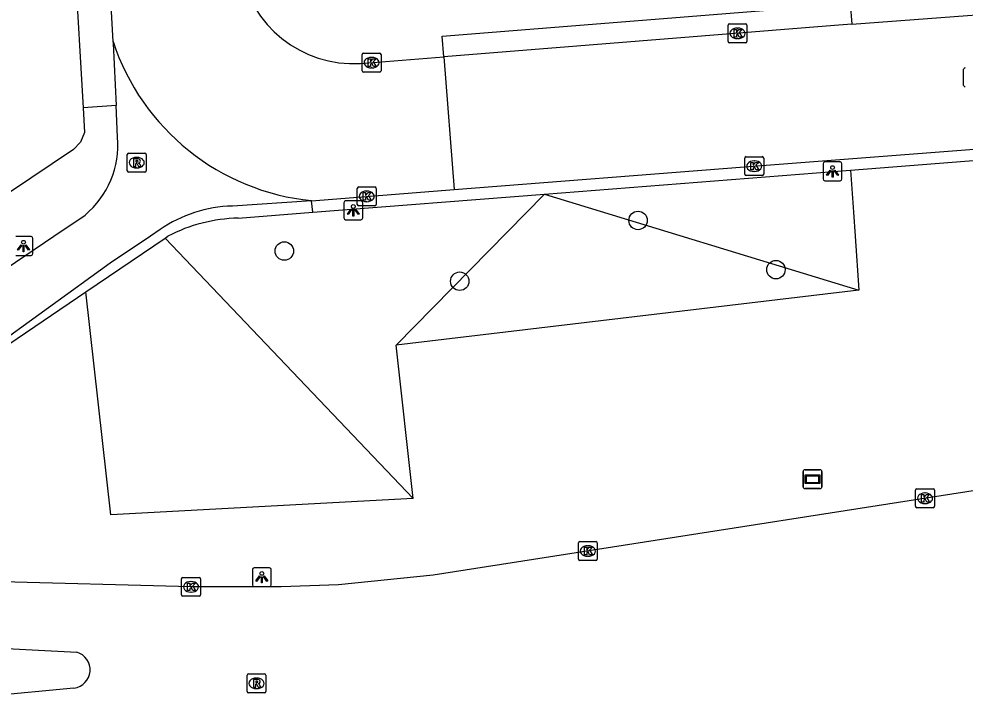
# Model space of a CAD drawing. Extents: x 159689 to 160786, y 387323 to 388339.
# Drawn here: x 160354.6 to 160404.7, y 387475.7 to 387511.5 of the extents above; entities that cross this region are included whole.
import ezdxf

# ---------------------------------------------------------------- set-up
doc = ezdxf.new("R2010")
doc.units = 0
for name, color, linetype in [('IMGEO_Berm_groen', 7, 'Continuous'), ('IMGEO_Boom', 7, 'Continuous'), ('IMGEO_Fietspad_open', 7, 'Continuous'), ('IMGEO_Groenvoorziening', 7, 'Continuous'), ('IMGEO_Kolk', 7, 'Continuous'), ('IMGEO_Lichtpunt', 7, 'Continuous'), ('IMGEO_Reclamebord', 7, 'Continuous'), ('IMGEO_Rijbaan_lokaal_gesloten', 7, 'Continuous'), ('IMGEO_Rijbaan_lokaal_open', 7, 'Continuous'), ('IMGEO_Rioolput', 7, 'Continuous'), ('IMGEO_Verkeerseiland_open', 7, 'Continuous'), ('IMGEO_Voetpad_open', 7, 'Continuous')]:
    doc.layers.add(name, color=color, linetype=linetype)

msp = doc.modelspace()

# ---------------------------------------------------------------- linework, layer by layer
at = {"layer": 'IMGEO_Berm_groen'}
for points in [[(160398.613, 387503.497), (160398.766, 387501.273), (160398.853, 387500), (160399.05, 387497.13)], [(160375.463, 387486.11), (160359.459, 387485.249), (160358.13, 387497.057)], [(160399.05, 387497.13), (160374.55, 387494.225)], [(160375.463, 387486.11), (160374.55, 387494.225)]]:
    msp.add_lwpolyline(points, dxfattribs=at)
at = {"layer": 'IMGEO_Boom'}
for centre in [(160387.362, 387500.827), (160368.634, 387499.21), (160394.66, 387498.223), (160377.922, 387497.611)]:
    msp.add_circle(centre, 0.489, dxfattribs=at)
at = {"layer": 'IMGEO_Fietspad_open'}
for points in [[(160359.565, 387510.299), (160359.57, 387510.192), (160359.726, 387506.913)], [(160359.806, 387505.229), (160359.726, 387506.913)], [(160370.076, 387501.875), (160365.884, 387501.592)], [(160350.333, 387495.871), (160356.441, 387500), (160358.091, 387501.116)], [(160362.069, 387500.353), (160361.546, 387500), (160359.415, 387498.562), (160352.871, 387493.847)]]:
    msp.add_lwpolyline(points, dxfattribs=at)
for centre, radius, start, end in [((160354.994, 387504.821), 4.829, 309.889, 4.8416), ((160366.089, 387494.469), 7.126, 91.6457, 124.3389)]:
    msp.add_arc(centre, radius, start, end, dxfattribs=at)
at = {"layer": 'IMGEO_Groenvoorziening'}
for points in [[(160374.55, 387494.225), (160382.406, 387502.225)], [(160382.406, 387502.225), (160399.05, 387497.13)], [(160362.322, 387499.899), (160375.463, 387486.11)]]:
    msp.add_lwpolyline(points, dxfattribs=at)
at = {"layer": 'IMGEO_Kolk'}
for p, q in [((160392.127, 387510.306), (160392.127, 387511.158)), ((160392.202, 387511.232), (160393.054, 387511.232)), ((160392.615, 387511.012), (160392.64, 387511.012)), ((160393.128, 387511.158), (160393.128, 387510.306)), ((160392.638, 387510.452), (160392.613, 387510.452)), ((160393.054, 387510.232), (160392.202, 387510.232)), ((160372.755, 387508.756), (160372.755, 387509.608)), ((160372.83, 387509.682), (160373.682, 387509.682)), ((160373.243, 387509.462), (160373.268, 387509.462)), ((160373.756, 387509.608), (160373.756, 387508.756)), ((160373.266, 387508.902), (160373.241, 387508.902)), ((160373.682, 387508.682), (160372.83, 387508.682)), ((160393.012, 387503.278), (160393.012, 387504.13)), ((160393.087, 387504.204), (160393.939, 387504.204)), ((160393.5, 387503.984), (160393.525, 387503.984)), ((160394.013, 387504.13), (160394.013, 387503.278)), ((160393.523, 387503.424), (160393.498, 387503.424)), ((160393.939, 387503.204), (160393.087, 387503.204)), ((160372.496, 387501.676), (160372.496, 387502.528)), ((160372.571, 387502.602), (160373.423, 387502.602)), ((160372.984, 387502.382), (160373.009, 387502.382)), ((160373.497, 387502.528), (160373.497, 387501.676)), ((160373.423, 387501.602), (160372.571, 387501.602)), ((160373.007, 387501.822), (160372.982, 387501.822)), ((160402.052, 387485.696), (160402.052, 387486.548)), ((160402.127, 387486.622), (160402.979, 387486.622)), ((160402.54, 387486.402), (160402.565, 387486.402)), ((160403.053, 387486.548), (160403.053, 387485.696)), ((160402.563, 387485.842), (160402.538, 387485.842)), ((160402.979, 387485.622), (160402.127, 387485.622)), ((160384.279, 387483.829), (160385.131, 387483.829)), ((160384.204, 387482.903), (160384.204, 387483.755)), ((160384.692, 387483.609), (160384.717, 387483.609)), ((160385.205, 387483.755), (160385.205, 387482.903)), ((160385.131, 387482.829), (160384.279, 387482.829)), ((160384.715, 387483.049), (160384.69, 387483.049)), ((160363.194, 387481.008), (160363.194, 387481.86)), ((160363.269, 387481.934), (160364.121, 387481.934)), ((160364.195, 387481.86), (160364.195, 387481.008)), ((160363.682, 387481.714), (160363.707, 387481.714)), ((160364.121, 387480.934), (160363.269, 387480.934)), ((160363.705, 387481.154), (160363.68, 387481.154))]:
    msp.add_line(p, q, dxfattribs=at)
for points in [[(160392.127, 387510.306), (160392.127, 387511.158)], [(160392.202, 387511.232), (160393.054, 387511.232)], [(160392.448, 387510.932), (160392.571, 387510.932), (160392.571, 387510.781), (160392.701, 387510.932), (160392.865, 387510.932), (160392.719, 387510.781), (160392.872, 387510.532), (160392.72, 387510.532), (160392.635, 387510.696), (160392.571, 387510.629), (160392.571, 387510.532), (160392.448, 387510.532), (160392.448, 387510.932)], [(160393.128, 387511.158), (160393.128, 387510.306)], [(160393.054, 387510.232), (160392.202, 387510.232)], [(160372.755, 387508.756), (160372.755, 387509.608)], [(160372.83, 387509.682), (160373.682, 387509.682)], [(160373.076, 387509.382), (160373.199, 387509.382), (160373.199, 387509.231), (160373.329, 387509.382), (160373.493, 387509.382), (160373.347, 387509.231), (160373.5, 387508.982), (160373.348, 387508.982), (160373.263, 387509.146), (160373.199, 387509.079), (160373.199, 387508.982), (160373.076, 387508.982), (160373.076, 387509.382)], [(160373.756, 387509.608), (160373.756, 387508.756)], [(160373.682, 387508.682), (160372.83, 387508.682)], [(160393.012, 387503.278), (160393.012, 387504.13)], [(160393.087, 387504.204), (160393.939, 387504.204)], [(160393.333, 387503.904), (160393.456, 387503.904), (160393.456, 387503.753), (160393.586, 387503.904), (160393.75, 387503.904), (160393.604, 387503.753), (160393.757, 387503.504), (160393.605, 387503.504), (160393.52, 387503.668), (160393.456, 387503.601), (160393.456, 387503.504), (160393.333, 387503.504), (160393.333, 387503.904)], [(160394.013, 387504.13), (160394.013, 387503.278)], [(160393.939, 387503.204), (160393.087, 387503.204)], [(160372.496, 387501.676), (160372.496, 387502.528)], [(160372.571, 387502.602), (160373.423, 387502.602)], [(160373.497, 387502.528), (160373.497, 387501.676)], [(160372.817, 387502.302), (160372.94, 387502.302), (160372.94, 387502.151), (160373.07, 387502.302), (160373.234, 387502.302), (160373.088, 387502.151), (160373.241, 387501.902), (160373.089, 387501.902), (160373.004, 387502.066), (160372.94, 387501.999), (160372.94, 387501.902), (160372.817, 387501.902), (160372.817, 387502.302)], [(160373.423, 387501.602), (160372.571, 387501.602)], [(160402.052, 387485.696), (160402.052, 387486.548)], [(160402.127, 387486.622), (160402.979, 387486.622)], [(160402.373, 387486.322), (160402.496, 387486.322), (160402.496, 387486.171), (160402.626, 387486.322), (160402.79, 387486.322), (160402.644, 387486.171), (160402.797, 387485.922), (160402.645, 387485.922), (160402.56, 387486.086), (160402.496, 387486.019), (160402.496, 387485.922), (160402.373, 387485.922), (160402.373, 387486.322)], [(160403.053, 387486.548), (160403.053, 387485.696)], [(160402.979, 387485.622), (160402.127, 387485.622)], [(160384.279, 387483.829), (160385.131, 387483.829)], [(160384.204, 387482.903), (160384.204, 387483.755)], [(160384.525, 387483.529), (160384.648, 387483.529), (160384.648, 387483.378), (160384.778, 387483.529), (160384.942, 387483.529), (160384.796, 387483.378), (160384.949, 387483.129), (160384.797, 387483.129), (160384.712, 387483.293), (160384.648, 387483.226), (160384.648, 387483.129), (160384.525, 387483.129), (160384.525, 387483.529)], [(160385.205, 387483.755), (160385.205, 387482.903)], [(160385.131, 387482.829), (160384.279, 387482.829)], [(160363.194, 387481.008), (160363.194, 387481.86)], [(160363.269, 387481.934), (160364.121, 387481.934)], [(160364.195, 387481.86), (160364.195, 387481.008)], [(160363.515, 387481.634), (160363.638, 387481.634), (160363.638, 387481.483), (160363.768, 387481.634), (160363.932, 387481.634), (160363.786, 387481.483), (160363.939, 387481.234), (160363.787, 387481.234), (160363.702, 387481.398), (160363.638, 387481.331), (160363.638, 387481.234), (160363.515, 387481.234), (160363.515, 387481.634)], [(160364.121, 387480.934), (160363.269, 387480.934)]]:
    msp.add_lwpolyline(points, dxfattribs=at)
for centre, start, end in [((160392.204, 387511.156), 91.552, 178.448), ((160392.204, 387511.156), 91.552, 178.448), ((160393.052, 387511.156), 1.552, 88.448), ((160393.052, 387511.156), 1.552, 88.448), ((160392.204, 387510.308), 181.552, 268.448), ((160392.204, 387510.308), 181.552, 268.448), ((160393.052, 387510.308), 271.552, 358.448), ((160393.052, 387510.308), 271.552, 358.448), ((160372.832, 387509.606), 91.552, 178.448), ((160372.832, 387509.606), 91.552, 178.448), ((160373.68, 387509.606), 1.552, 88.448), ((160373.68, 387509.606), 1.552, 88.448), ((160372.832, 387508.758), 181.552, 268.448), ((160372.832, 387508.758), 181.552, 268.448), ((160373.68, 387508.758), 271.552, 358.448), ((160373.68, 387508.758), 271.552, 358.448), ((160393.089, 387504.128), 91.552, 178.448), ((160393.089, 387504.128), 91.552, 178.448), ((160393.937, 387504.128), 1.552, 88.448), ((160393.937, 387504.128), 1.552, 88.448), ((160393.089, 387503.28), 181.552, 268.448), ((160393.089, 387503.28), 181.552, 268.448), ((160393.937, 387503.28), 271.552, 358.448), ((160393.937, 387503.28), 271.552, 358.448), ((160372.573, 387502.526), 91.552, 178.448), ((160372.573, 387502.526), 91.552, 178.448), ((160373.421, 387502.526), 1.552, 88.448), ((160373.421, 387502.526), 1.552, 88.448), ((160372.573, 387501.678), 181.552, 268.448), ((160372.573, 387501.678), 181.552, 268.448), ((160373.421, 387501.678), 271.552, 358.448), ((160373.421, 387501.678), 271.552, 358.448), ((160402.129, 387486.546), 91.552, 178.448), ((160402.129, 387486.546), 91.552, 178.448), ((160402.977, 387486.546), 1.552, 88.448), ((160402.977, 387486.546), 1.552, 88.448), ((160402.129, 387485.698), 181.552, 268.448), ((160402.129, 387485.698), 181.552, 268.448), ((160402.977, 387485.698), 271.552, 358.448), ((160402.977, 387485.698), 271.552, 358.448), ((160384.281, 387483.753), 91.552, 178.448), ((160384.281, 387483.753), 91.552, 178.448), ((160385.129, 387483.753), 1.552, 88.448), ((160385.129, 387483.753), 1.552, 88.448), ((160384.281, 387482.905), 181.552, 268.448), ((160384.281, 387482.905), 181.552, 268.448), ((160385.129, 387482.905), 271.552, 358.448), ((160385.129, 387482.905), 271.552, 358.448), ((160363.271, 387481.858), 91.552, 178.448), ((160363.271, 387481.858), 91.552, 178.448), ((160364.119, 387481.858), 1.552, 88.448), ((160364.119, 387481.858), 1.552, 88.448), ((160363.271, 387481.01), 181.552, 268.448), ((160363.271, 387481.01), 181.552, 268.448), ((160364.119, 387481.01), 271.552, 358.448), ((160364.119, 387481.01), 271.552, 358.448)]:
    msp.add_arc(centre, 0.0765, start, end, dxfattribs=at)
for centre, major_axis, ratio, start_param, end_param in [((160392.614, 387510.732), (-0.387, 0.002), 0.722429, 4.712389, 7.853982), ((160392.639, 387510.732), (-0.39, 0.002), 0.717154, 1.570796, 4.712389), ((160373.242, 387509.182), (-0.387, 0.002), 0.722429, 4.712389, 7.853982), ((160373.267, 387509.182), (-0.39, 0.002), 0.717154, 1.570796, 4.712389), ((160393.499, 387503.704), (-0.387, 0.002), 0.722429, 4.712389, 7.853982), ((160393.524, 387503.704), (-0.39, 0.002), 0.717154, 1.570796, 4.712389), ((160372.983, 387502.102), (-0.387, 0.002), 0.722429, 4.712389, 7.853982), ((160373.008, 387502.102), (-0.39, 0.002), 0.717154, 1.570796, 4.712389), ((160402.539, 387486.122), (-0.387, 0.002), 0.722429, 4.712389, 7.853982), ((160402.564, 387486.122), (-0.39, 0.002), 0.717154, 1.570796, 4.712389), ((160384.691, 387483.329), (-0.387, 0.002), 0.722429, 4.712389, 7.853982), ((160384.716, 387483.329), (-0.39, 0.002), 0.717154, 1.570796, 4.712389), ((160363.681, 387481.434), (-0.387, 0.002), 0.722429, 4.712389, 7.853982), ((160363.706, 387481.434), (-0.39, 0.002), 0.717154, 1.570796, 4.712389)]:
    msp.add_ellipse(centre, major_axis=major_axis, ratio=ratio, start_param=start_param, end_param=end_param, dxfattribs=at)
at = {"layer": 'IMGEO_Lichtpunt'}
for p, q in [((160398.061, 387503.925), (160397.253, 387503.925)), ((160398.061, 387503.925), (160397.253, 387503.925)), ((160397.159, 387503.83), (160397.159, 387503.023)), ((160397.159, 387503.83), (160397.159, 387503.023)), ((160398.155, 387503.023), (160398.155, 387503.83)), ((160398.155, 387503.023), (160398.155, 387503.83)), ((160397.253, 387502.929), (160398.061, 387502.929)), ((160397.253, 387502.929), (160398.061, 387502.929)), ((160372.689, 387501.862), (160371.881, 387501.862)), ((160372.689, 387501.862), (160371.881, 387501.862)), ((160371.787, 387501.767), (160371.787, 387500.96)), ((160371.787, 387501.767), (160371.787, 387500.96)), ((160372.783, 387500.96), (160372.783, 387501.767)), ((160372.783, 387500.96), (160372.783, 387501.767)), ((160371.881, 387500.866), (160372.689, 387500.866)), ((160371.881, 387500.866), (160372.689, 387500.866)), ((160355.229, 387499.973), (160354.421, 387499.973)), ((160355.229, 387499.973), (160354.421, 387499.973)), ((160355.323, 387499.071), (160355.323, 387499.878)), ((160355.323, 387499.071), (160355.323, 387499.878)), ((160354.421, 387498.977), (160355.229, 387498.977)), ((160354.421, 387498.977), (160355.229, 387498.977)), ((160366.946, 387482.345), (160366.946, 387481.538)), ((160366.946, 387482.345), (160366.946, 387481.538)), ((160367.848, 387482.44), (160367.04, 387482.44)), ((160367.848, 387482.44), (160367.04, 387482.44)), ((160367.942, 387481.538), (160367.942, 387482.345)), ((160367.942, 387481.538), (160367.942, 387482.345)), ((160367.04, 387481.444), (160367.848, 387481.444)), ((160367.04, 387481.444), (160367.848, 387481.444))]:
    msp.add_line(p, q, dxfattribs=at)
for points in [[(160397.533, 387503.494), (160397.572, 387503.466), (160397.384, 387503.204), (160397.346, 387503.231), (160397.533, 387503.494)], [(160397.635, 387503.446), (160397.682, 387503.446), (160397.682, 387503.124), (160397.635, 387503.124), (160397.635, 387503.446)], [(160397.745, 387503.466), (160397.783, 387503.493), (160397.97, 387503.231), (160397.931, 387503.203), (160397.745, 387503.466)], [(160372.161, 387501.431), (160372.2, 387501.403), (160372.012, 387501.141), (160371.974, 387501.168), (160372.161, 387501.431)], [(160372.263, 387501.383), (160372.31, 387501.383), (160372.31, 387501.061), (160372.263, 387501.061), (160372.263, 387501.383)], [(160372.373, 387501.403), (160372.411, 387501.43), (160372.598, 387501.168), (160372.559, 387501.14), (160372.373, 387501.403)], [(160354.701, 387499.542), (160354.74, 387499.514), (160354.552, 387499.252), (160354.514, 387499.279), (160354.701, 387499.542)], [(160354.803, 387499.494), (160354.85, 387499.494), (160354.85, 387499.172), (160354.803, 387499.172), (160354.803, 387499.494)], [(160354.913, 387499.514), (160354.951, 387499.541), (160355.138, 387499.279), (160355.099, 387499.251), (160354.913, 387499.514)], [(160367.32, 387482.009), (160367.359, 387481.981), (160367.171, 387481.719), (160367.133, 387481.746), (160367.32, 387482.009)], [(160367.422, 387481.961), (160367.469, 387481.961), (160367.469, 387481.639), (160367.422, 387481.639), (160367.422, 387481.961)], [(160367.532, 387481.981), (160367.57, 387482.008), (160367.757, 387481.746), (160367.718, 387481.718), (160367.532, 387481.981)]]:
    msp.add_lwpolyline(points, dxfattribs=at)
for centre in [(160397.658, 387503.628), (160372.286, 387501.565), (160354.826, 387499.676), (160367.445, 387482.143)]:
    msp.add_circle(centre, 0.0994, dxfattribs=at)
for centre, start, end in [((160397.253, 387503.83), 90, 180), ((160397.253, 387503.83), 90, 180), ((160398.061, 387503.83), 0, 90), ((160398.061, 387503.83), 0, 90), ((160397.253, 387503.023), 180, 270), ((160397.253, 387503.023), 180, 270), ((160398.061, 387503.023), 270, 0), ((160398.061, 387503.023), 270, 360), ((160371.881, 387501.767), 90, 180), ((160371.881, 387501.767), 90, 180), ((160372.689, 387501.767), 0, 90), ((160372.689, 387501.767), 0, 90), ((160371.881, 387500.96), 180, 270), ((160371.881, 387500.96), 180, 270), ((160372.689, 387500.96), 270, 0), ((160372.689, 387500.96), 270, 360), ((160355.229, 387499.878), 0, 90), ((160355.229, 387499.878), 0, 90), ((160355.229, 387499.071), 270, 0), ((160355.229, 387499.071), 270, 360), ((160367.04, 387482.345), 90, 180), ((160367.04, 387482.345), 90, 180), ((160367.848, 387482.345), 0, 90), ((160367.848, 387482.345), 0, 90), ((160367.04, 387481.538), 180, 270), ((160367.04, 387481.538), 180, 270), ((160367.848, 387481.538), 270, 0), ((160367.848, 387481.538), 270, 360)]:
    msp.add_arc(centre, 0.0946, start, end, dxfattribs=at)
at = {"layer": 'IMGEO_Reclamebord'}
for p, q in [((160396.102, 387486.731), (160396.102, 387487.531)), ((160396.102, 387487.531), (160396.102, 387486.731)), ((160396.202, 387487.631), (160396.992, 387487.631)), ((160396.992, 387487.631), (160396.202, 387487.631)), ((160397.092, 387487.531), (160397.092, 387486.731)), ((160397.092, 387486.731), (160397.092, 387487.531)), ((160396.992, 387486.631), (160396.202, 387486.631)), ((160396.202, 387486.631), (160396.992, 387486.631))]:
    msp.add_line(p, q, dxfattribs=at)
for points in [[(160396.203, 387487.363), (160396.991, 387487.363), (160396.991, 387486.899), (160396.203, 387486.899), (160396.203, 387487.363)], [(160396.268, 387487.298), (160396.268, 387486.964), (160396.926, 387486.964), (160396.926, 387487.298), (160396.268, 387487.298)]]:
    msp.add_lwpolyline(points, dxfattribs=at)
for centre, start, end in [((160396.202, 387487.531), 90, 180), ((160396.202, 387487.531), 90, 180), ((160396.992, 387487.531), 0, 90), ((160396.992, 387487.531), 360, 90), ((160396.202, 387486.731), 180, 270), ((160396.202, 387486.731), 180, 270), ((160396.992, 387486.731), 270, 0), ((160396.992, 387486.731), 270, 0)]:
    msp.add_arc(centre, 0.1, start, end, dxfattribs=at)
at = {"layer": 'IMGEO_Rijbaan_lokaal_gesloten'}
for points in [[(160456.86, 387494.604), (160376.514, 387482.056), (160371.509, 387481.54), (160368.475, 387481.431), (160363.695, 387481.434), (160353.013, 387481.721)], [(160352.912, 387478.218), (160357.651, 387477.975)], [(160357.499, 387476.071), (160353.01, 387475.652)]]:
    msp.add_lwpolyline(points, dxfattribs=at)
msp.add_arc((160357.377, 387477.039), 0.976, 277.2105, 73.6608, dxfattribs=at)
at = {"layer": 'IMGEO_Rijbaan_lokaal_open'}
for points in [[(160398.675, 387511.212), (160424.125, 387513.143), (160452.597, 387515.361), (160460.658, 387516.009)], [(160359.328, 387514.443), (160359.329, 387514.431), (160359.565, 387510.299)], [(160377.627, 387502.464), (160392.992, 387503.664), (160419.377, 387505.703), (160447.78, 387507.972), (160472.593, 387509.89), (160491.106, 387511.353), (160492.852, 387511.476)], [(160398.675, 387511.212), (160397.77, 387511.144), (160377.083, 387509.488)], [(160372.668, 387509.134), (160377.083, 387509.488)], [(160377.083, 387509.488), (160377.627, 387502.464)], [(160370.076, 387501.875), (160377.627, 387502.464)]]:
    msp.add_lwpolyline(points, dxfattribs=at)
for centre, radius, start, end in [((160372.313, 387515.221), 6.097, 189.523, 273.3376), ((160371.309, 387514.183), 12.369, 198.2991, 264.2803)]:
    msp.add_arc(centre, radius, start, end, dxfattribs=at)
at = {"layer": 'IMGEO_Rioolput'}
for p, q in [((160404.599, 387507.98), (160404.599, 387508.832)), ((160360.394, 387504.388), (160361.246, 387504.388)), ((160360.319, 387503.462), (160360.319, 387504.314)), ((160360.807, 387504.168), (160360.832, 387504.168)), ((160361.32, 387504.314), (160361.32, 387503.462)), ((160361.246, 387503.388), (160360.394, 387503.388)), ((160360.83, 387503.608), (160360.805, 387503.608)), ((160366.736, 387476.824), (160367.588, 387476.824)), ((160366.661, 387475.898), (160366.661, 387476.75)), ((160367.149, 387476.604), (160367.174, 387476.604)), ((160367.662, 387476.75), (160367.662, 387475.898)), ((160367.588, 387475.824), (160366.736, 387475.824)), ((160367.172, 387476.044), (160367.147, 387476.044))]:
    msp.add_line(p, q, dxfattribs=at)
for points in [[(160404.599, 387507.98), (160404.599, 387508.832)], [(160360.394, 387504.388), (160361.246, 387504.388)], [(160360.319, 387503.462), (160360.319, 387504.314)], [(160360.908, 387504.086), (160360.656, 387504.088), (160360.656, 387503.688)], [(160360.834, 387504.007), (160360.78, 387504.007), (160360.78, 387503.926)], [(160360.78, 387503.926), (160360.832, 387503.926)], [(160361.32, 387504.314), (160361.32, 387503.462)], [(160361.246, 387503.388), (160360.394, 387503.388)], [(160360.656, 387503.688), (160360.78, 387503.688), (160360.78, 387503.85), (160360.791, 387503.85)], [(160360.838, 387503.821), (160360.909, 387503.688), (160361.049, 387503.688), (160360.984, 387503.814)], [(160366.736, 387476.824), (160367.588, 387476.824)], [(160366.661, 387475.898), (160366.661, 387476.75)], [(160367.25, 387476.522), (160366.998, 387476.524), (160366.998, 387476.124)], [(160367.176, 387476.443), (160367.122, 387476.443), (160367.122, 387476.362)], [(160367.122, 387476.362), (160367.174, 387476.362)], [(160367.662, 387476.75), (160367.662, 387475.898)], [(160367.588, 387475.824), (160366.736, 387475.824)], [(160366.998, 387476.124), (160367.122, 387476.124), (160367.122, 387476.286), (160367.133, 387476.286)], [(160367.18, 387476.257), (160367.251, 387476.124), (160367.391, 387476.124), (160367.326, 387476.25)]]:
    msp.add_lwpolyline(points, dxfattribs=at)
for centre, radius, start, end in [((160404.676, 387508.83), 0.0765, 91.552, 178.448), ((160404.676, 387508.83), 0.0765, 91.552, 178.448), ((160404.676, 387507.982), 0.0765, 181.552, 268.448), ((160404.676, 387507.982), 0.0765, 181.552, 268.448), ((160360.396, 387504.312), 0.0765, 91.552, 178.448), ((160360.396, 387504.312), 0.0765, 91.552, 178.448), ((160361.244, 387504.312), 0.0765, 1.552, 88.448), ((160361.244, 387504.312), 0.0765, 1.552, 88.448), ((160360.816, 387504.115), 0.19, 274.7715, 282.9687), ((160360.84, 387503.911), 0.0964, 77.0061, 93.1865), ((160360.854, 387503.968), 0.0378, 276.6634, 79.6772), ((160360.907, 387503.976), 0.109, 350.3612, 89.416), ((160360.905, 387503.976), 0.112, 277.5842, 350.9817), ((160360.889, 387503.761), 0.108, 29.5134, 73.7905), ((160360.396, 387503.464), 0.0765, 181.552, 268.448), ((160360.396, 387503.464), 0.0765, 181.552, 268.448), ((160360.79, 387503.797), 0.0533, 26.0293, 88.6989), ((160361.244, 387503.464), 0.0765, 271.552, 358.448), ((160361.244, 387503.464), 0.0765, 271.552, 358.448), ((160366.738, 387476.748), 0.0765, 91.552, 178.448), ((160366.738, 387476.748), 0.0765, 91.552, 178.448), ((160367.586, 387476.748), 0.0765, 1.552, 88.448), ((160367.586, 387476.748), 0.0765, 1.552, 88.448), ((160367.158, 387476.551), 0.19, 274.7715, 282.9687), ((160367.182, 387476.347), 0.0964, 77.0061, 93.1865), ((160367.196, 387476.404), 0.0378, 276.6634, 79.6772), ((160367.249, 387476.412), 0.109, 350.3612, 89.416), ((160367.247, 387476.412), 0.112, 277.5842, 350.9817), ((160366.738, 387475.9), 0.0765, 181.552, 268.448), ((160366.738, 387475.9), 0.0765, 181.552, 268.448), ((160367.132, 387476.233), 0.0533, 26.0293, 88.6989), ((160367.231, 387476.197), 0.108, 29.5134, 73.7905), ((160367.586, 387475.9), 0.0765, 271.552, 358.448), ((160367.586, 387475.9), 0.0765, 271.552, 358.448)]:
    msp.add_arc(centre, radius, start, end, dxfattribs=at)
for centre, major_axis, ratio, start_param, end_param in [((160360.806, 387503.888), (-0.387, 0.002), 0.722429, 4.712389, 7.853982), ((160360.831, 387503.888), (-0.39, 0.002), 0.717154, 1.570796, 4.712389), ((160367.148, 387476.324), (-0.387, 0.002), 0.722429, 4.712389, 7.853982), ((160367.173, 387476.324), (-0.39, 0.002), 0.717154, 1.570796, 4.712389)]:
    msp.add_ellipse(centre, major_axis=major_axis, ratio=ratio, start_param=start_param, end_param=end_param, dxfattribs=at)
at = {"layer": 'IMGEO_Verkeerseiland_open'}
for points in [[(160398.613, 387503.497), (160455.79, 387507.982)], [(160382.406, 387502.225), (160398.613, 387503.497)], [(160370.146, 387501.264), (160370.076, 387501.875)], [(160370.146, 387501.264), (160382.406, 387502.225)], [(160366.2, 387500.954), (160370.146, 387501.264)], [(160358.13, 387497.057), (160362.322, 387499.899)], [(160362.322, 387499.899), (160362.472, 387500)], [(160340.904, 387488.352), (160344.18, 387489.45), (160347.313, 387490.564), (160349.818, 387491.691), (160352.208, 387493.044), (160358.13, 387497.057)]]:
    msp.add_lwpolyline(points, dxfattribs=at)
msp.add_arc((160366.435, 387492.274), 8.683, 91.5514, 117.1566, dxfattribs=at)
at = {"layer": 'IMGEO_Voetpad_open'}
for points in [[(160357.544, 387514.324), (160357.988, 387506.797)], [(160377.083, 387509.488), (160376.991, 387510.581), (160397.77, 387512.244), (160398.592, 387512.306), (160398.675, 387511.212)], [(160359.726, 387506.913), (160357.988, 387506.797)], [(160357.988, 387506.797), (160358.065, 387505.484), (160357.848, 387504.976), (160357.467, 387504.576), (160350.63, 387500), (160347.607, 387497.977), (160345.003, 387496.756), (160333.591, 387492.767)]]:
    msp.add_lwpolyline(points, dxfattribs=at)

doc.saveas('drawing.dxf')
